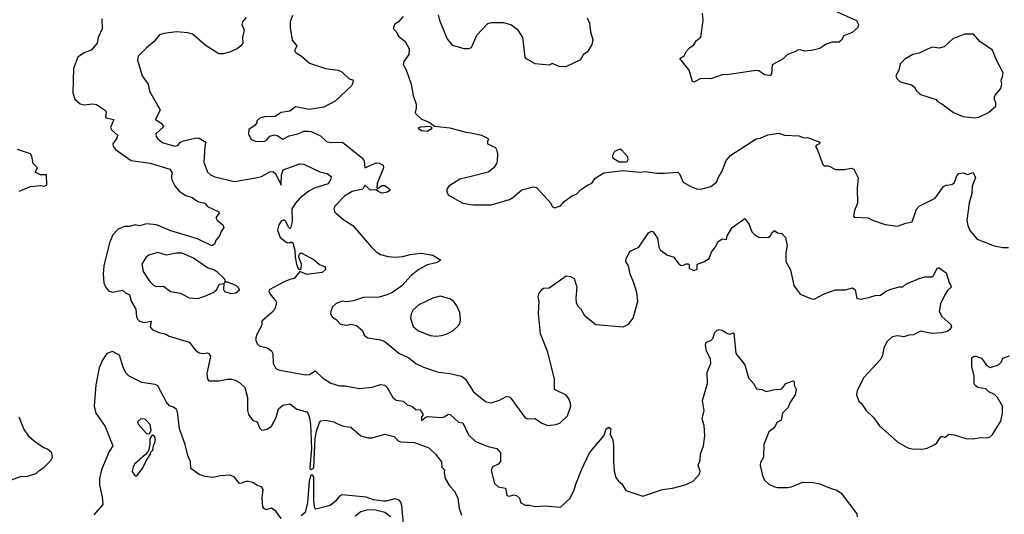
# Model space of a CAD drawing. Extents: x 2056909 to 2160450, y 827444 to 1016825.
# Tile 489 of 501: x 2119429 to 2126376, y 1006032 to 1009520. Entities that reach past the tile are written whole.
import ezdxf

# ---------------------------------------------------------------- set-up
doc = ezdxf.new("R2010")
doc.units = 0

msp = doc.modelspace()

# ---------------------------------------------------------------- linework, layer by layer
at = {"layer": '0CON10XD'}
for points in [[(2125175, 1009584.4), (2125332.5, 1009515), (2125347.5, 1009485), (2125342.5, 1009465), (2125301.4, 1009428.6), (2125244.2, 1009405.8), (2125226.7, 1009375), (2125209.5, 1009360.5), (2125158.8, 1009361.2), (2125114.3, 1009345.7), (2125075, 1009316.2), (2125015, 1009303.3), (2124965, 1009298), (2124935, 1009307.5), (2124915, 1009306), (2124903.9, 1009296.1), (2124846.1, 1009273.9), (2124815.7, 1009244.3), (2124737.7, 1009202.3), (2124732.5, 1009137.5), (2124724.1, 1009125.9), (2124685, 1009130.5), (2124645, 1009160), (2124622.7, 1009162.7), (2124435, 1009132.7), (2124385, 1009131.9), (2124305, 1009102), (2124235, 1009106.2), (2124185, 1009080), (2124175, 1009083.3), (2124151.4, 1009165), (2124086.7, 1009245), (2124116, 1009265), (2124132.7, 1009297.3), (2124155, 1009322.5), (2124186.4, 1009343.6), (2124205, 1009372.5), (2124234, 1009396), (2124250, 1009515), (2124246.9, 1009565)], [(2120008.9, 1009525), (2120011.4, 1009455), (2119982.5, 1009395), (2119976, 1009355), (2119934, 1009305), (2119883.1, 1009286.9), (2119840, 1009255), (2119809.4, 1009175), (2119804.4, 1009005), (2119818.3, 1008958.3), (2119855, 1008925.6), (2119885, 1008920), (2119945, 1008927.5), (2119971.7, 1008921.7), (2120035, 1008880), (2120040, 1008865), (2120034.4, 1008835), (2120038.3, 1008828.3), (2120093.8, 1008815), (2120070.2, 1008760.2), (2120079.8, 1008739.8), (2120118.8, 1008705), (2120114.4, 1008685), (2120085.9, 1008645), (2120089.8, 1008625), (2120106, 1008605), (2120215, 1008526), (2120349.2, 1008509.2), (2120488.6, 1008465), (2120501.8, 1008445), (2120500, 1008405), (2120505.6, 1008385), (2120525, 1008348), (2120555, 1008310), (2120601.2, 1008281.2), (2120645.9, 1008265.9), (2120685, 1008236.9), (2120735, 1008225.7), (2120755, 1008201.4), (2120833.3, 1008165), (2120836.7, 1008155), (2120813.8, 1008123.8), (2120822.5, 1008105), (2120863, 1008073), (2120870, 1008055), (2120850, 1008025), (2120840, 1007995), (2120815, 1007967.5), (2120804.1, 1007935.9), (2120785, 1007924.3), (2120684.7, 1007974.7), (2120495, 1008031.9), (2120395, 1008073.8), (2120325, 1008080.9), (2120275, 1008066.9), (2120245, 1008072.2), (2120205, 1008061.1), (2120169.5, 1008060.5), (2120125, 1008042.9), (2120087.3, 1008002.7), (2120062.6, 1007947.4), (2120023.1, 1007785), (2120017.8, 1007725), (2120023.3, 1007665), (2120034.5, 1007635), (2120055, 1007606.9), (2120085, 1007598.8), (2120155, 1007611.9), (2120175, 1007592.5), (2120205, 1007580.6), (2120215, 1007534), (2120248.8, 1007478.8), (2120252.3, 1007425), (2120262.5, 1007405), (2120275, 1007394.5), (2120305, 1007384.6), (2120357.5, 1007395), (2120350.5, 1007355), (2120365, 1007334.3), (2120410, 1007315), (2120455.5, 1007305.5), (2120485, 1007289.2), (2120625, 1007245.8), (2120669.1, 1007189.1), (2120695, 1007170), (2120724.3, 1007165.7), (2120755, 1007171.2), (2120766.7, 1007165), (2120775.6, 1007145), (2120750, 1007025), (2120755.5, 1006985.5), (2120763.2, 1006973.2), (2120835, 1006973.3), (2120896, 1006986), (2120925, 1006985.4), (2120954.2, 1006975.8), (2120981.1, 1006961.1), (2121017.5, 1006925), (2121035.4, 1006855.4), (2121036.7, 1006765), (2121044.6, 1006734.6), (2121075, 1006693.1), (2121105, 1006684), (2121122.3, 1006642.3), (2121135, 1006628.1), (2121145, 1006624.4), (2121175, 1006631.2), (2121205, 1006654.3), (2121238.2, 1006715), (2121255.6, 1006775), (2121285, 1006800.6), (2121335, 1006811.4), (2121385, 1006772.5), (2121455, 1006753.8), (2121465, 1006741.2), (2121473.1, 1006713.1), (2121480, 1006665), (2121488.5, 1006495), (2121476.7, 1006365), (2121477.1, 1006355), (2121485, 1006348.9), (2121500, 1006355), (2121505.3, 1006365), (2121514, 1006566), (2121522.9, 1006617.1), (2121545, 1006678.8), (2121555, 1006690.8), (2121585, 1006696.7), (2121645, 1006684), (2121666.7, 1006673.3), (2121713, 1006653), (2121765, 1006645.8), (2121835, 1006586), (2121885, 1006570), (2121915, 1006570), (2122005, 1006597.5), (2122071.2, 1006581.2), (2122100.5, 1006550.5), (2122115, 1006543.3), (2122215, 1006538.6), (2122315, 1006501.2), (2122363.3, 1006455), (2122405, 1006402.5), (2122407.5, 1006365), (2122426.7, 1006345), (2122423.8, 1006325), (2122432, 1006285), (2122462.4, 1006232.4), (2122495.8, 1006195), (2122520.8, 1006145), (2122530.6, 1006075), (2122545.6, 1006025.6)], [(2121026.2, 1009535), (2121001.4, 1009505), (2120997.5, 1009485), (2121012.9, 1009445), (2121001.1, 1009395), (2121003.6, 1009355), (2120990.4, 1009335), (2120962.7, 1009315), (2120908.7, 1009291.3), (2120865, 1009279.6), (2120835, 1009279.2), (2120745, 1009335.6), (2120647.7, 1009417.7), (2120615, 1009427.5), (2120535, 1009433.8), (2120447.3, 1009422.7), (2120415, 1009412.9), (2120377.5, 1009365), (2120325, 1009320.8), (2120265, 1009263.3), (2120260.8, 1009235), (2120293.8, 1009125), (2120336.7, 1009065), (2120344.2, 1009015), (2120420.9, 1008885), (2120386.7, 1008815), (2120434, 1008785), (2120442.9, 1008765), (2120389.5, 1008715), (2120391.9, 1008695), (2120401.4, 1008681.4), (2120435, 1008652.9), (2120525, 1008626.9), (2120545, 1008632.5), (2120564.5, 1008655.5), (2120584.5, 1008665.5), (2120675, 1008686.5), (2120695, 1008684.3), (2120743.3, 1008655), (2120735.8, 1008625), (2120728.5, 1008515), (2120754.2, 1008445), (2120774.6, 1008424.6), (2120805, 1008410.6), (2120945, 1008378.9), (2121095, 1008403.6), (2121135, 1008414.5), (2121195, 1008446.1), (2121215, 1008449.1), (2121235.2, 1008435.2), (2121275, 1008353.3), (2121277.3, 1008425), (2121288.1, 1008461.9), (2121405, 1008504.4), (2121435, 1008500.6), (2121547.9, 1008447.9), (2121598.8, 1008435), (2121625.8, 1008415), (2121624.2, 1008395), (2121605, 1008361.4), (2121508, 1008332), (2121468.5, 1008311.5), (2121405, 1008261.1), (2121375, 1008226.9), (2121349.2, 1008185), (2121352.3, 1008097.7), (2121339.3, 1008050.7), (2121335, 1008047.5), (2121325, 1008057.5), (2121307.1, 1008097.1), (2121295, 1008108), (2121275, 1008099.2), (2121257, 1008073), (2121248, 1008035), (2121267.5, 1007985), (2121315, 1007948.8), (2121333.3, 1007946.7), (2121345, 1007952.5), (2121357, 1007947), (2121370.8, 1007895), (2121371.8, 1007845), (2121381.3, 1007795), (2121395, 1007764.5), (2121405, 1007757.1), (2121415, 1007766), (2121416.6, 1007796.6), (2121399.2, 1007845), (2121402.5, 1007867.5), (2121415, 1007876), (2121506.6, 1007826.6), (2121545, 1007794), (2121580.3, 1007780.3), (2121587.7, 1007767.7), (2121584.2, 1007755), (2121562.6, 1007737.4), (2121455, 1007723.2), (2121405, 1007744.4), (2121366.4, 1007693.6), (2121335, 1007688.6), (2121295, 1007671.4), (2121190, 1007615), (2121187.5, 1007605), (2121197.5, 1007585), (2121236.7, 1007535), (2121240, 1007525), (2121233.8, 1007495), (2121226.2, 1007475), (2121208.8, 1007455), (2121138.8, 1007395), (2121136.7, 1007365), (2121101.3, 1007298.7), (2121094, 1007265), (2121103.9, 1007233.9), (2121119.3, 1007219.3), (2121175, 1007205.8), (2121205.3, 1007185.3), (2121215.4, 1007165), (2121218.2, 1007095), (2121238.3, 1007058.3), (2121265, 1007047.5), (2121445.7, 1007014.3), (2121475, 1007016.7), (2121515, 1007044), (2121565, 1006994.5), (2121625, 1006955.8), (2121685, 1006938.1), (2121725, 1006938.9), (2121825, 1006920), (2121915, 1006928.9), (2121975, 1006946.5), (2122005, 1006941.9), (2122022.9, 1006925), (2122061.4, 1006855), (2122085, 1006835.7), (2122135, 1006829.2), (2122162.9, 1006802.9), (2122195, 1006793.5), (2122225, 1006770), (2122255, 1006768.1), (2122276.2, 1006735), (2122263, 1006717), (2122265, 1006692.5), (2122286.7, 1006713.3), (2122307.3, 1006722.7), (2122405, 1006715.3), (2122425, 1006719.6), (2122455, 1006738.1), (2122465.5, 1006735.5), (2122525, 1006682.5), (2122555, 1006676), (2122595, 1006591.4), (2122644.2, 1006545), (2122735, 1006510.8), (2122796.2, 1006496.2), (2122821.2, 1006465), (2122821.4, 1006405), (2122805, 1006385.7), (2122765, 1006365.8), (2122755, 1006340), (2122778.8, 1006248.8), (2122805.7, 1006225.7), (2122856.9, 1006216.9), (2122865, 1006163.8), (2122885, 1006158.6), (2122915, 1006168.5), (2122935, 1006164.5), (2122955.4, 1006145.4), (2122965, 1006113.8), (2122995, 1006096), (2123025.8, 1006095.8), (2123065, 1006086.2), (2123135, 1006092), (2123245, 1006081.2), (2123313.8, 1006145), (2123342, 1006205), (2123352, 1006245), (2123391.9, 1006345), (2123449.2, 1006465), (2123550, 1006585), (2123568, 1006635), (2123585, 1006646), (2123599.2, 1006635), (2123596.2, 1006595), (2123612.5, 1006565), (2123619.2, 1006525), (2123618.6, 1006405), (2123624.2, 1006335), (2123635, 1006292.5)], [(2121355, 1009548.8), (2121337.8, 1009505), (2121336.9, 1009465), (2121352.5, 1009375), (2121383.8, 1009335), (2121370, 1009305), (2121370, 1009295), (2121380, 1009285), (2121415.6, 1009265.6), (2121475, 1009213.8), (2121587.5, 1009175), (2121675, 1009163.1), (2121702.2, 1009152.2), (2121753.9, 1009103.9), (2121780, 1009095), (2121782.5, 1009085), (2121773.3, 1009055), (2121655, 1008944.4), (2121575, 1008903.1), (2121475, 1008887.5), (2121376.1, 1008906.1), (2121335, 1008874.2), (2121275, 1008864.3), (2121231.8, 1008838.2), (2121156.1, 1008833.9), (2121123.9, 1008826.1), (2121103, 1008807), (2121102.5, 1008795), (2121090, 1008775), (2121046.2, 1008745), (2121044, 1008715), (2121062.5, 1008675), (2121095, 1008664.3), (2121155, 1008660), (2121170.7, 1008669.3), (2121195, 1008698.8), (2121225, 1008706.7), (2121245, 1008702), (2121285, 1008678), (2121330, 1008700), (2121392.5, 1008715), (2121435, 1008732.9), (2121465, 1008734.3), (2121485, 1008731.4), (2121551.4, 1008701.4), (2121595, 1008660), (2121625, 1008653.1), (2121705.6, 1008655.6), (2121850.5, 1008540.5), (2121859.4, 1008525), (2121864.7, 1008474.7), (2121945, 1008510), (2121965, 1008508.8), (2121994.2, 1008495), (2121997.1, 1008475), (2121952, 1008365), (2121950, 1008335), (2121955, 1008330), (2121985, 1008350), (2122005, 1008350), (2122040, 1008325), (2122040, 1008315), (2122023.6, 1008303.6), (2121985, 1008296.7), (2121962.5, 1008305), (2121945, 1008320), (2121905, 1008316.9), (2121865, 1008352.5), (2121851.2, 1008325), (2121775, 1008307.5), (2121721.9, 1008275), (2121652, 1008205), (2121646.2, 1008185), (2121653.2, 1008163.2), (2121715, 1008109.2), (2121779.4, 1008069.4), (2121911.2, 1007915), (2121945, 1007882), (2121975, 1007864.2), (2122029.1, 1007849.1), (2122075, 1007844.3), (2122131.3, 1007848.7), (2122185, 1007864.3), (2122263.9, 1007873.9), (2122345, 1007858.8), (2122400, 1007825), (2122367.5, 1007805), (2122305, 1007790), (2122245, 1007759.2), (2122192, 1007715), (2122126, 1007644), (2122055.3, 1007594.7), (2122019.6, 1007580.4), (2121965, 1007562.5), (2121855, 1007561.1), (2121785, 1007537.5), (2121735, 1007529.2), (2121705, 1007533.8), (2121661.7, 1007518.3), (2121636.2, 1007495), (2121623.3, 1007465), (2121622.5, 1007445), (2121633.6, 1007423.6), (2121663.9, 1007403.9), (2121691.7, 1007371.7), (2121735, 1007366.7), (2121765, 1007373.3), (2121805, 1007362.5), (2121847.7, 1007327.7), (2121860, 1007295), (2121885, 1007276.7), (2121975, 1007262.5), (2122005, 1007251.4), (2122105, 1007167.5), (2122175, 1007134.3), (2122225, 1007095.8), (2122278.3, 1007068.3), (2122385, 1007034.3), (2122465, 1007025.8), (2122545.7, 1007005.7), (2122574.4, 1006984.4), (2122630, 1006895), (2122715, 1006827.1), (2122755, 1006818.6), (2122815, 1006837.5), (2122862.5, 1006862.5), (2122885, 1006860.8), (2122895, 1006850.8), (2122995, 1006711.8), (2123015, 1006705.3), (2123066.7, 1006706.7), (2123113.3, 1006675), (2123155, 1006659.2), (2123215, 1006665.8), (2123243.4, 1006676.6), (2123294.4, 1006725.6), (2123316.6, 1006793.4), (2123315.6, 1006815), (2123304.3, 1006845), (2123285, 1006872), (2123202.9, 1006912.9), (2123201.4, 1006985), (2123154.2, 1007174.2), (2123104.2, 1007305), (2123090, 1007445), (2123093.3, 1007535), (2123086.2, 1007565), (2123092.5, 1007587.5), (2123115, 1007620), (2123125, 1007626.2), (2123165, 1007630), (2123285, 1007713.3), (2123315, 1007710), (2123340, 1007695), (2123353.6, 1007653.6), (2123358.8, 1007635), (2123352, 1007555), (2123356.2, 1007525), (2123365, 1007502.5), (2123385, 1007482.5), (2123415, 1007433.3), (2123495, 1007370), (2123686.4, 1007353.6), (2123725, 1007372.5), (2123756.7, 1007415), (2123790, 1007535), (2123783.8, 1007595), (2123762.5, 1007665), (2123735.9, 1007725.9), (2123723.8, 1007785), (2123706.2, 1007815), (2123708.8, 1007835), (2123735, 1007887.5), (2123797.5, 1007915), (2123865, 1008017.5), (2123885, 1008027.5), (2123896.2, 1008025), (2123928.7, 1007978.7), (2123938.1, 1007915), (2123948, 1007898), (2123995, 1007862.5), (2124045, 1007846.2), (2124075, 1007803.3), (2124095, 1007787.5), (2124111.7, 1007788.3), (2124130.7, 1007799.3), (2124145, 1007797.5), (2124151.7, 1007791.7), (2124152.5, 1007765), (2124188.3, 1007751.7), (2124208.3, 1007761.7), (2124210, 1007795), (2124257, 1007813), (2124293.3, 1007835), (2124310.5, 1007879.5), (2124343.8, 1007925), (2124355, 1007952.5), (2124385, 1007973.8), (2124415, 1007970), (2124421.2, 1007995), (2124455, 1008053.3), (2124545, 1008117.5), (2124575, 1008076.7), (2124594.5, 1008024.5), (2124615, 1008002.5), (2124645, 1007986), (2124707, 1007983), (2124725.5, 1007994.5), (2124735, 1008016.2), (2124755, 1008032.5), (2124775, 1008016.2), (2124805, 1008012.5), (2124832.5, 1007985), (2124844.2, 1007925), (2124834.3, 1007875), (2124833.8, 1007815), (2124866.2, 1007755), (2124890, 1007645), (2124935, 1007583.3), (2125015, 1007551.2), (2125035, 1007548.8), (2125103.8, 1007586.2), (2125185, 1007615.6), (2125255, 1007614.5), (2125305, 1007630), (2125322.5, 1007615), (2125335, 1007553.3), (2125365, 1007548), (2125427.9, 1007562.1), (2125465, 1007575.8), (2125503.2, 1007576.8), (2125545, 1007608.6), (2125585, 1007622.5), (2125635, 1007636.7), (2125660, 1007635), (2125680, 1007655), (2125775, 1007693.8), (2125815, 1007706.2), (2125865, 1007706.7), (2125876, 1007715), (2125905, 1007770), (2125915, 1007770), (2125966.2, 1007735), (2125985.9, 1007665.9), (2126002.5, 1007635), (2125975, 1007611.2), (2125954.4, 1007575.6), (2125926, 1007515), (2125917, 1007463), (2125935, 1007426.7), (2125999.3, 1007369.3), (2126002.5, 1007355), (2125992.5, 1007335), (2125975, 1007320), (2125935, 1007310.8), (2125865, 1007305.7), (2125785, 1007322.9), (2125735, 1007298.2), (2125702.5, 1007295), (2125667.2, 1007282.8), (2125625, 1007290.5), (2125585, 1007282.5), (2125548.7, 1007251.3), (2125525.8, 1007205), (2125517.5, 1007155), (2125504, 1007125), (2125385, 1006996.7)], [(2122135, 1009543.3), (2122102.5, 1009505), (2122074.1, 1009485.9), (2122066.7, 1009465), (2122067.5, 1009455), (2122086.1, 1009436.1), (2122100, 1009405), (2122150, 1009365), (2122178, 1009315), (2122174, 1009275), (2122138.8, 1009225), (2122134, 1009205), (2122155.5, 1009165.5), (2122191.5, 1009065), (2122204.4, 1008985), (2122225.8, 1008924.2), (2122227.5, 1008895), (2122220, 1008865), (2122223.8, 1008855), (2122265, 1008819.2), (2122317.7, 1008797.7), (2122355, 1008770), (2122465, 1008757.1), (2122575.7, 1008725.7), (2122615, 1008723.1), (2122686.7, 1008705), (2122730, 1008685), (2122740, 1008675), (2122730, 1008665), (2122730, 1008645), (2122785, 1008617.5), (2122793.9, 1008603.9), (2122801.2, 1008575), (2122798.8, 1008525), (2122793.8, 1008505), (2122774.2, 1008475.8), (2122735, 1008444.2), (2122613.6, 1008413.6)], [(2123433.6, 1009533.6), (2123450, 1009495), (2123456.7, 1009435), (2123471.7, 1009378.3), (2123466.7, 1009345), (2123436.1, 1009293.9), (2123405, 1009272.5), (2123385, 1009237.5), (2123281.7, 1009188.3), (2123235, 1009190), (2123185, 1009210), (2123165, 1009200), (2123065, 1009207.5), (2123005, 1009243.8), (2122995.6, 1009255.6), (2122978.1, 1009395), (2122946, 1009446), (2122893.9, 1009483.9), (2122845, 1009498.5), (2122755, 1009498.8), (2122729.3, 1009490.7), (2122652.7, 1009407.3), (2122615, 1009322.5), (2122595, 1009313.3), (2122565, 1009313.8), (2122485, 1009338.8), (2122445, 1009386.7), (2122394.4, 1009515), (2122384.5, 1009554.5)], [(2126165, 1008826.7), (2126195, 1008833.3), (2126263.6, 1008866.4), (2126315, 1008910), (2126316.7, 1008935), (2126307.5, 1008955), (2126307.5, 1008975), (2126311.7, 1008988.3), (2126350, 1009035), (2126357.5, 1009065), (2126353, 1009093), (2126363.9, 1009116.1), (2126368, 1009145), (2126318.3, 1009238.3), (2126292.5, 1009305), (2126202.5, 1009365), (2126158.3, 1009418.3), (2126095, 1009416.7), (2126012.5, 1009385), (2125951.7, 1009328.3), (2125915, 1009320), (2125865, 1009326.2), (2125775, 1009283.8), (2125730, 1009275), (2125675, 1009242.5), (2125641.7, 1009208.3), (2125632.5, 1009165), (2125610, 1009125), (2125617.5, 1009105), (2125641.7, 1009081.7), (2125720.7, 1009060.7), (2125743, 1009043), (2125757, 1009017), (2125785, 1008992.5), (2125895, 1008957.5), (2125903.6, 1008943.6), (2125935, 1008927.5), (2126016.4, 1008866.4), (2126085, 1008837.5), (2126165, 1008826.7)], [(2122305, 1008734.2), (2122340, 1008755), (2122327, 1008767), (2122257, 1008763), (2122240, 1008755), (2122265, 1008737.5), (2122305, 1008734.2)], [(2122613.6, 1008413.6), (2122534.3, 1008395.7), (2122457.5, 1008345), (2122443.8, 1008325), (2122443.6, 1008303.6), (2122455, 1008282.5), (2122555, 1008226.2), (2122626.1, 1008213.9), (2122755, 1008213.8), (2122885, 1008251.4), (2122908.8, 1008265), (2122970.9, 1008319.1), (2123055, 1008341.2), (2123075, 1008336.7), (2123177.5, 1008225), (2123185, 1008202.5), (2123205, 1008193.3), (2123245, 1008207.5), (2123271.7, 1008238.3), (2123322.5, 1008275), (2123358.8, 1008291.2), (2123385, 1008320), (2123435, 1008353.3), (2123465, 1008366.7), (2123488.5, 1008401.5), (2123550, 1008440), (2123685, 1008456.6), (2123805, 1008445.4), (2123845, 1008448.2), (2123925, 1008437.5), (2123978.7, 1008438.7), (2124073.6, 1008443.6), (2124083.6, 1008433.6), (2124110, 1008375), (2124163, 1008343), (2124205, 1008326.2), (2124235, 1008324.2), (2124305, 1008344.4), (2124345.4, 1008374.6), (2124361.4, 1008415), (2124383.1, 1008446.9), (2124413.3, 1008526.7), (2124447.5, 1008565), (2124625, 1008678.8), (2124655, 1008683.8), (2124706.7, 1008706.7), (2124785, 1008718.8), (2124825, 1008706.2), (2124925, 1008701.2), (2124963, 1008687), (2124988.3, 1008688.3), (2125075, 1008656.7), (2125072.5, 1008645), (2125050, 1008635), (2125042.5, 1008625), (2125056, 1008606), (2125095, 1008497.5), (2125105, 1008490), (2125135, 1008490), (2125185, 1008464.2), (2125245.7, 1008464.3), (2125295, 1008473.8), (2125315, 1008466.7), (2125344.3, 1008405.7), (2125337.8, 1008332.2), (2125340, 1008225), (2125318.8, 1008175), (2125312.5, 1008135), (2125317, 1008127), (2125415, 1008123.3), (2125445, 1008106.7), (2125535, 1008076.7), (2125623, 1008063), (2125680, 1008085), (2125725.9, 1008094.1), (2125756, 1008184), (2125774.3, 1008205.7), (2125888.3, 1008261.7), (2125947.5, 1008342.5), (2125965, 1008352), (2126005, 1008358), (2126025, 1008372), (2126040.6, 1008419.4), (2126054.2, 1008435.8), (2126085, 1008440), (2126115, 1008428), (2126155, 1008442.5), (2126172.5, 1008405), (2126148.8, 1008345), (2126146, 1008295), (2126127.1, 1008225), (2126112.2, 1008105), (2126118.3, 1008068.3), (2126133.4, 1008033.4), (2126185, 1007971.2), (2126304.2, 1007924.2), (2126365, 1007913.8), (2126405, 1007914)], [(2119425, 1008311.4), (2119505, 1008343.1), (2119575, 1008350), (2119605, 1008346.7), (2119620, 1008355), (2119617.5, 1008425), (2119575, 1008426.7), (2119537.5, 1008445), (2119554.2, 1008475), (2119525, 1008506.2), (2119515, 1008557.5), (2119506, 1008575), (2119415, 1008605.6)], [(2123705, 1008514), (2123657.5, 1008515), (2123615, 1008542.5), (2123613.3, 1008565), (2123627, 1008593), (2123665, 1008610), (2123675, 1008602.5), (2123716.2, 1008555), (2123719.3, 1008530.7), (2123713.3, 1008516.7), (2123705, 1008514)], [(2120685, 1007554.3), (2120735, 1007569.2), (2120795, 1007596.7), (2120816.7, 1007615), (2120840, 1007655), (2120870, 1007660), (2120880, 1007670), (2120880, 1007685), (2120872.5, 1007695), (2120826.8, 1007736.8), (2120800, 1007755), (2120755, 1007770.6), (2120655, 1007838.9), (2120575, 1007874.4), (2120535, 1007874.4), (2120465, 1007860), (2120405, 1007877.5), (2120339.7, 1007860.3), (2120318.3, 1007841.7), (2120291.2, 1007795), (2120300, 1007745), (2120345.7, 1007675), (2120375, 1007645.8), (2120395, 1007637.8), (2120445, 1007639.6), (2120493, 1007603), (2120565, 1007590.6), (2120625, 1007557.5), (2120685, 1007554.3)], [(2120919.3, 1007589.3), (2120955, 1007593.3), (2120980, 1007615), (2120976.4, 1007626.4), (2120957.5, 1007645), (2120895, 1007670), (2120880, 1007670), (2120870, 1007660), (2120867, 1007617), (2120875, 1007602.5), (2120919.3, 1007589.3)], [(2122365, 1007288.7), (2122405, 1007293.8), (2122438.3, 1007301.7), (2122485, 1007325.8), (2122525, 1007363.8), (2122537.1, 1007385), (2122540, 1007405), (2122534, 1007455), (2122512.7, 1007502.7), (2122488.8, 1007535), (2122465, 1007550.8), (2122395, 1007570), (2122345, 1007555.6), (2122245, 1007509.6), (2122205.9, 1007474.1), (2122191.8, 1007445), (2122187.3, 1007415), (2122206.3, 1007356.3), (2122238.6, 1007328.6), (2122325, 1007292.7), (2122365, 1007288.7)], [(2123635, 1006292.5), (2123653.3, 1006265), (2123677.1, 1006247.1), (2123705, 1006200), (2123825, 1006160), (2123964.3, 1006205.7), (2124035, 1006215.8), (2124125, 1006240), (2124180, 1006265), (2124225, 1006314), (2124229.5, 1006335), (2124216.4, 1006376.4), (2124229.8, 1006415), (2124233.4, 1006456.6), (2124253.6, 1006515), (2124263.2, 1006585), (2124258, 1006658), (2124244.4, 1006705), (2124258.1, 1006765), (2124247.5, 1006835), (2124281.4, 1006955), (2124279.4, 1007035), (2124304.2, 1007095), (2124302, 1007125), (2124274, 1007185), (2124267.5, 1007225), (2124272.5, 1007245), (2124305, 1007257.5), (2124318.3, 1007271.7), (2124333.8, 1007315), (2124350.3, 1007329.7), (2124365, 1007334.2), (2124385, 1007330.6), (2124423, 1007307), (2124438.8, 1007301.2), (2124465, 1007312.5), (2124468.3, 1007308.3), (2124482.5, 1007165), (2124545.7, 1007085.7), (2124571.2, 1006995), (2124606.7, 1006955), (2124627, 1006917), (2124665, 1006912.5), (2124695, 1006896.7), (2124765, 1006913.3), (2124788.8, 1006911.2), (2124805, 1006917.5), (2124835, 1006953.3), (2124885, 1006972.5), (2124892.5, 1006965), (2124893.6, 1006943.6), (2124906.2, 1006915), (2124901.2, 1006875), (2124862.3, 1006817.7), (2124850.6, 1006785), (2124810, 1006745), (2124802.5, 1006695), (2124770.5, 1006679.5), (2124755, 1006643.3), (2124715, 1006612.5), (2124679.4, 1006525), (2124676, 1006435), (2124655, 1006397.5), (2124654, 1006375), (2124668.8, 1006305), (2124685, 1006272.5), (2124713.9, 1006243.9), (2124755, 1006226.7), (2124775, 1006220), (2124845, 1006220.8), (2124875, 1006225.7), (2124952.4, 1006257.6), (2125025, 1006255.5), (2125075, 1006246.5), (2125153.1, 1006213.1), (2125195, 1006202.5), (2125225, 1006181.5), (2125336.4, 1006035), (2125336.9, 1006015)], [(2121275, 1006003.3), (2121236.2, 1006055), (2121205, 1006076.2), (2121165, 1006062.5), (2121151.7, 1006071.7), (2121144.4, 1006084.4), (2121139.1, 1006145), (2121145.9, 1006205.9), (2121135, 1006225.5), (2121105, 1006234.5), (2121075, 1006256.9), (2121043.5, 1006263.5), (2121025, 1006264), (2120995, 1006250.4), (2120980, 1006250), (2120945, 1006294), (2120915, 1006308), (2120845, 1006303.1), (2120795, 1006290.8), (2120737.5, 1006297.5), (2120695, 1006313.3), (2120637.5, 1006355), (2120633.8, 1006405), (2120615.4, 1006445.4), (2120597.1, 1006525), (2120556.2, 1006635), (2120542.7, 1006755), (2120533.7, 1006773.7), (2120513.4, 1006786.6), (2120487.4, 1006797.4), (2120465, 1006822.5), (2120405, 1006938.6), (2120385, 1006947.8), (2120290.8, 1006960.8), (2120202, 1007005), (2120179.3, 1007029.3), (2120158.3, 1007068.3), (2120134.4, 1007154.4), (2120085, 1007180), (2120045, 1007165.8), (2120015, 1007124), (2119991.1, 1007065), (2119967.5, 1006945), (2119954.6, 1006795), (2119967.3, 1006745), (2120031.9, 1006651.9), (2120086.7, 1006515), (2120060, 1006475), (2120006.7, 1006345), (2119992.2, 1006285), (2119992.3, 1006237.7), (2120011.9, 1006155), (2120015, 1006100), (2119951.7, 1006028.3)], [(2125385, 1006996.7), (2125336.7, 1006905), (2125333.3, 1006875), (2125349.3, 1006829.3), (2125366.7, 1006815), (2125400, 1006765), (2125453.3, 1006715), (2125496.1, 1006656.1), (2125625, 1006540), (2125695, 1006501.2), (2125725, 1006493.8), (2125795, 1006491.2), (2125831.7, 1006498.3), (2125885, 1006523.8), (2125898.8, 1006535), (2125925, 1006576.7), (2125935, 1006582.5), (2125955, 1006572.5), (2125985, 1006597.5), (2126023, 1006593), (2126105, 1006567.5), (2126155, 1006563.3), (2126205, 1006573.3), (2126255, 1006571.2), (2126275, 1006578.8), (2126293.3, 1006595), (2126351.7, 1006688.3), (2126363.3, 1006745), (2126363.3, 1006795), (2126328.8, 1006855), (2126307.3, 1006877.3), (2126266.4, 1006896.4), (2126245, 1006916.7), (2126190, 1006925), (2126169.3, 1006939.3), (2126163.3, 1006955), (2126163.3, 1007005), (2126146.7, 1007075), (2126147.5, 1007135), (2126163, 1007147), (2126175, 1007147.5), (2126215, 1007132.5), (2126247.5, 1007085), (2126276.4, 1007066.4), (2126335, 1007086.2), (2126355, 1007107.5), (2126366.4, 1007133.6), (2126411.7, 1007148.3)], [(2119345, 1006264.4), (2119435, 1006298.6), (2119485, 1006300), (2119545, 1006320), (2119565, 1006338.8), (2119599.1, 1006360.9), (2119648.8, 1006411.2), (2119660, 1006435), (2119656, 1006465), (2119625, 1006491.2), (2119595, 1006504), (2119534.6, 1006544.6), (2119498, 1006575), (2119458.8, 1006635), (2119425.7, 1006715.7)], [(2120345, 1006600), (2120357.5, 1006625), (2120350, 1006665), (2120315, 1006702.5), (2120283.9, 1006706.1), (2120260, 1006685), (2120267.5, 1006665), (2120325, 1006602.5), (2120345, 1006600)], [(2120255, 1006302.5), (2120296.1, 1006353.9), (2120321.7, 1006408.3), (2120352.5, 1006455), (2120351.7, 1006468.3), (2120367.5, 1006485), (2120372.5, 1006515), (2120386.2, 1006545), (2120385, 1006570), (2120375, 1006587.5), (2120361.7, 1006588.3), (2120347.5, 1006565), (2120347.5, 1006525), (2120338.3, 1006481.7), (2120316.4, 1006453.6), (2120240, 1006385), (2120228.8, 1006365), (2120222.5, 1006335), (2120226.7, 1006325), (2120245, 1006302.5), (2120255, 1006302.5)], [(2122137, 1005963), (2122124.7, 1006095), (2122117.7, 1006117.7), (2122103.4, 1006133.4), (2122075, 1006141.2), (2122015.4, 1006124.6), (2121995, 1006124.5), (2121924.8, 1006134.8), (2121872.7, 1006152.7), (2121705, 1006170), (2121685, 1006159.5), (2121657.1, 1006125), (2121620.8, 1006095), (2121519.1, 1006069.1), (2121511.8, 1006075), (2121504.6, 1006125), (2121505.2, 1006295.2), (2121495, 1006307.5), (2121482.7, 1006307.3), (2121472.3, 1006265), (2121460.5, 1006115), (2121444.4, 1006045), (2121415, 1006021.4)], [(2122046.2, 1006015), (2122005.6, 1006045.6), (2121940.1, 1006059.9), (2121885, 1006062.2), (2121835, 1006049.4), (2121795, 1006019.5)]]:
    msp.add_lwpolyline(points, dxfattribs=at)

doc.saveas('drawing.dxf')
